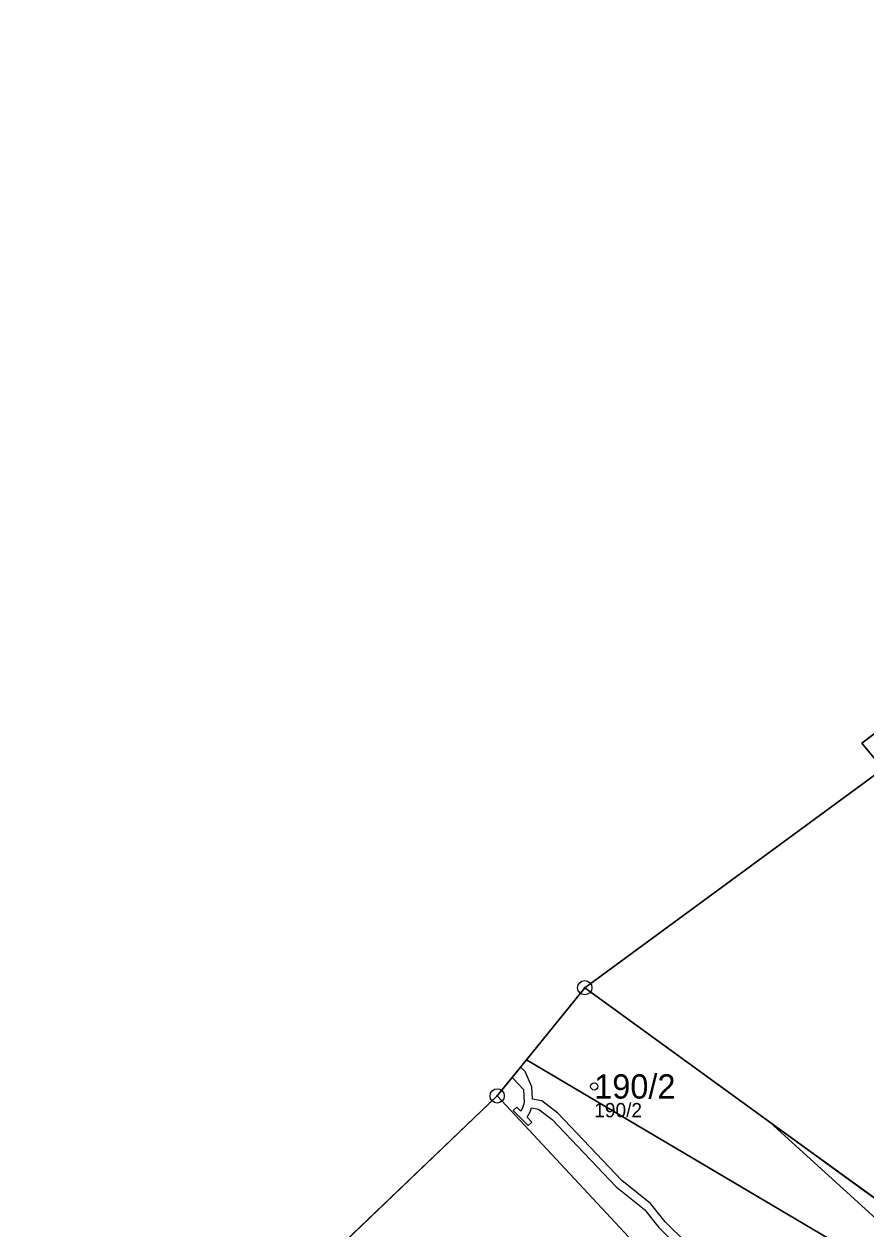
# Model space of a CAD drawing. Extents: x -734965 to -732523, y -1026217 to -1023680.
# Drawn here: x -733893.2 to -733834.3, y -1024439.8 to -1024355.5 of the extents above; entities that cross this region are included whole.
import ezdxf

# ---------------------------------------------------------------- set-up
doc = ezdxf.new("R2010")
doc.units = 0
for name, color, linetype in [('Vrstva 1', 7, 'Continuous'), ('Vrstva 13', 7, 'Continuous'), ('Vrstva 2', 7, 'Continuous'), ('Vrstva 50', 7, 'Continuous'), ('Vrstva 51', 7, 'Continuous'), ('Vrstva 53', 7, 'Continuous'), ('Vrstva 8', 7, 'Continuous')]:
    doc.layers.add(name, color=color, linetype=linetype)

msp = doc.modelspace()

# ---------------------------------------------------------------- linework, layer by layer
at = {"layer": 'Vrstva 1'}
for p, q in [((-733834.56, -1024405.86), (-733821.89, -1024396.24)), ((-733833.09, -1024407.65), (-733834.56, -1024405.86)), ((-733853.96, -1024422.97), (-733833.09, -1024407.65)), ((-733858.05, -1024428.02), (-733853.96, -1024422.97)), ((-733841, -1024432.38), (-733853.96, -1024422.97)), ((-733860.09, -1024430.54), (-733858.05, -1024428.02)), ((-733875.5, -1024445.27), (-733860.09, -1024430.54)), ((-733860.09, -1024430.54), (-733849.92, -1024441.46)), ((-733803.7, -1024459.46), (-733841, -1024432.38))]:
    msp.add_line(p, q, dxfattribs=at)
msp.add_lwpolyline([(-733841, -1024432.38), (-733823.03, -1024448.72), (-733858.05, -1024428.02)], dxfattribs=at)
at = {"layer": 'Vrstva 13'}
msp.add_lwpolyline([(-733845.33, -1024442.31), (-733848.34, -1024439.35), (-733849.36, -1024438.07), (-733851.36, -1024436.46), (-733855.85, -1024431.76), (-733856.96, -1024430.89), (-733857.62, -1024430.78), (-733857.67, -1024429.9), (-733858.13, -1024428.83), (-733858.45, -1024428.52), (-733859.05, -1024429.25), (-733858.97, -1024429.33), (-733858.26, -1024430.09), (-733858.21, -1024431.01), (-733858.31, -1024431.39), (-733858.44, -1024431.6), (-733858.72, -1024431.32), (-733858.97, -1024431.57), (-733857.92, -1024432.62), (-733857.67, -1024432.37), (-733858, -1024432.04), (-733857.75, -1024431.62), (-733857.69, -1024431.38), (-733857.2, -1024431.46), (-733856.25, -1024432.2), (-733851.76, -1024436.91), (-733849.79, -1024438.5), (-733848.78, -1024439.75), (-733845.84, -1024442.64)], dxfattribs=at)
at = {"layer": 'Vrstva 50'}
msp.add_circle((-733853.3, -1024429.88), 0.25, dxfattribs=at)
at = {"layer": 'Vrstva 51'}
for points in [[(-733833.09, -1024407.65), (-733828.58, -1024404.08), (-733827.77, -1024405.08), (-733823.29, -1024401.68), (-733823.02, -1024402.05), (-733819.57, -1024399.45), (-733821.89, -1024396.24), (-733834.56, -1024405.86)], [(-733841, -1024432.38), (-733853.96, -1024422.97), (-733858.05, -1024428.02), (-733823.03, -1024448.72)], [(-733803.7, -1024459.46), (-733841, -1024432.38), (-733823.03, -1024448.72), (-733858.05, -1024428.02), (-733860.09, -1024430.54), (-733849.92, -1024441.46), (-733847.21, -1024444.21), (-733839.42, -1024452.19), (-733836.68, -1024455.09), (-733834.28, -1024457.62), (-733831.51, -1024460.55), (-733829.14, -1024463.05), (-733818.73, -1024473.82), (-733817.5, -1024472.64), (-733815.19, -1024470.42)], [(-733875.5, -1024445.27), (-733866.84, -1024451.25), (-733864.51, -1024453.59), (-733863.95, -1024453.02), (-733862.98, -1024453.99), (-733857.67, -1024449.04), (-733849.92, -1024441.46), (-733860.09, -1024430.54)]]:
    msp.add_lwpolyline(points, close=True, dxfattribs=at)
msp.add_lwpolyline([(-733710.84, -1024475.55), (-733742.48, -1024458.11), (-733763.98, -1024446.07), (-733779.66, -1024437.4), (-733791.93, -1024430.58), (-733799.62, -1024426.31), (-733805.12, -1024423.19), (-733807.69, -1024421.76), (-733811.65, -1024419.56), (-733822.49, -1024413.54), (-733822.7, -1024413.71), (-733826.12, -1024411.92), (-733833.09, -1024407.65), (-733853.96, -1024422.97), (-733841, -1024432.38), (-733803.7, -1024459.46), (-733793.2, -1024468.14), (-733784.84, -1024475.05), (-733792.43, -1024491.12), (-733790.87, -1024534.07), (-733667.31, -1024546.99)], dxfattribs=at)
at = {"layer": 'Vrstva 53'}
msp.add_lwpolyline([(-733758.55, -1024344.9), (-733769.62, -1024356.54), (-733787.24, -1024369.97), (-733790.49, -1024372.4), (-733797.66, -1024377.75), (-733804.68, -1024383.05), (-733808.07, -1024385.67), (-733811.01, -1024387.93), (-733819.95, -1024394.77), (-733821.89, -1024396.24), (-733834.56, -1024405.86), (-733833.09, -1024407.65), (-733853.96, -1024422.97), (-733858.05, -1024428.02), (-733860.09, -1024430.54), (-733875.5, -1024445.27), (-733885.31, -1024454.66), (-733888.45, -1024457.68), (-733899.71, -1024468.53)], dxfattribs=at)
at = {"layer": 'Vrstva 8'}
for centre, radius in [((-733853.96, -1024422.97), 0.5), ((-733853.96, -1024422.97), 0.0303), ((-733860.09, -1024430.54), 0.5), ((-733860.09, -1024430.54), 0.0303)]:
    msp.add_circle(centre, radius, dxfattribs=at)

# ---------------------------------------------------------------- texts
at = {"layer": 'Vrstva 2'}
msp.add_text('190/2', height=1.7, dxfattribs=at).set_placement((-733853.3, -1024430.73))
at = {"layer": 'Vrstva 50'}
msp.add_text('190/2', height=1, dxfattribs=at).set_placement((-733853.3, -1024432.036))

doc.saveas('drawing.dxf')
